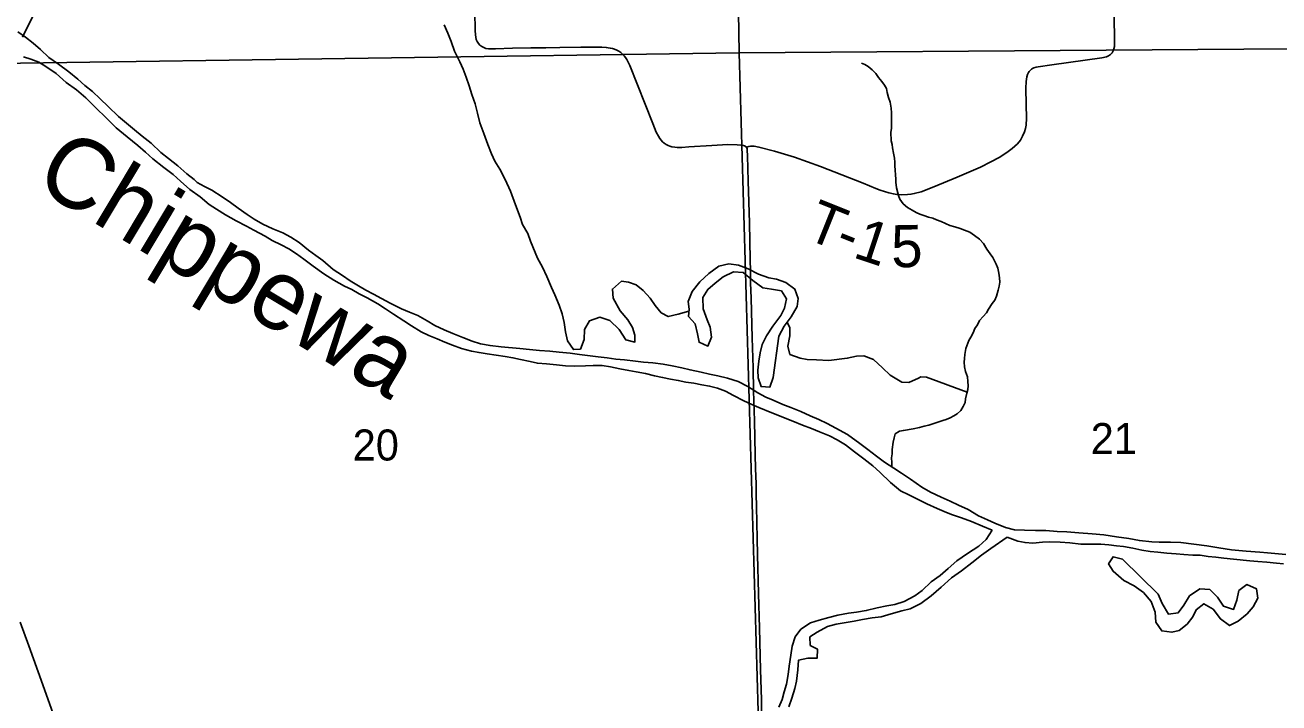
# Model space of a CAD drawing. Extents: x 1985906 to 2360102, y 891258 to 1222054.
# Drawn here: x 2177669 to 2186591, y 1069467 to 1074290 of the extents above; entities that cross this region are included whole.
import ezdxf

# ---------------------------------------------------------------- set-up
doc = ezdxf.new("R2010")
doc.units = 0
for name, color, linetype in [('GM_X_Minor_Lake', 7, 'Continuous'), ('GM_X_Minor_River', 7, 'Continuous'), ('GM_X_Minor_River_Text', 7, 'Continuous'), ('GM_X_Section', 7, 'Continuous'), ('GM_X_Section_Text', 7, 'Continuous'), ('GM_X_State_Route', 7, 'Continuous'), ('GM_X_Township_Road', 7, 'Continuous'), ('GM_X_Township_Road_Text', 7, 'Continuous')]:
    doc.layers.add(name, color=color, linetype=linetype)

msp = doc.modelspace()

# ---------------------------------------------------------------- linework, layer by layer
at = {"layer": 'GM_X_Minor_Lake'}
for points in [[(2183031.8, 1072076), (2183069.3, 1072146.5), (2183120.9, 1072215), (2183162.4, 1072287.6), (2183170, 1072343.8), (2183145.5, 1072411.8), (2183083, 1072459.4), (2183014.8, 1072482.9), (2182960.6, 1072492.5), (2182888.3, 1072518), (2182814, 1072555.6), (2182745.7, 1072581.1), (2182677.5, 1072590.6), (2182605.5, 1072574), (2182533.8, 1072521.3), (2182470.2, 1072462.7), (2182416.6, 1072394.1), (2182387.1, 1072323.7), (2182393.5, 1072269.6), (2182389.9, 1072217.4), (2182436.4, 1072163.6), (2182454.9, 1072093.6), (2182465.4, 1072033.5), (2182527.7, 1072005.9), (2182553.2, 1072070.3), (2182544.7, 1072140.4), (2182522.3, 1072192.4), (2182493.7, 1072270.3), (2182491.1, 1072350.5), (2182526.7, 1072409), (2182580.4, 1072453.5), (2182636.2, 1072498), (2182710, 1072534.7), (2182778.1, 1072529.2), (2182848.6, 1072473.6), (2182919.1, 1072420), (2182981.3, 1072410.5), (2183051.4, 1072399), (2183087.9, 1072343.1), (2183072.4, 1072274.8), (2183046.7, 1072222.5), (2182989.2, 1072147.9), (2182943.7, 1072079.3), (2182914.1, 1072016.9), (2182900.5, 1071958.7), (2182890.9, 1071898.4), (2182883.4, 1071834.2), (2182885.8, 1071780.1), (2182906.3, 1071718.1), (2182968.4, 1071712.6), (2182991.9, 1071782.9)], [(2182991.9, 1071782.9), (2183031.8, 1072076)], [(2185476.8, 1070490.7), (2185410.6, 1070506.2), (2185378.9, 1070455.9), (2185411.3, 1070404), (2185487.9, 1070338.4), (2185560.3, 1070300.8), (2185626.8, 1070253.2), (2185681.3, 1070187.5), (2185709.9, 1070113.5), (2185714.4, 1070041.4), (2185757, 1069979.5), (2185829.1, 1069970.1), (2185881.1, 1069982.5), (2185938.8, 1070027.1), (2185978.5, 1070079.5), (2186002.2, 1070129.8), (2186055.9, 1070172.3), (2186122.3, 1070132.7), (2186174.9, 1070065), (2186239.3, 1070017.3), (2186301.2, 1070047.9), (2186364.9, 1070100.5), (2186408.5, 1070151), (2186440.1, 1070211.4), (2186431.6, 1070277.5), (2186363.3, 1070309.1), (2186305.5, 1070266.5), (2186292, 1070198.2), (2186268.5, 1070131.9), (2186196.2, 1070155.4), (2186153.7, 1070219.2), (2186099.2, 1070272.9), (2186027.1, 1070278.4), (2185955.4, 1070227.7), (2185913.8, 1070161.2), (2185874.1, 1070108.8), (2185806.1, 1070098.2), (2185759.5, 1070174.1), (2185731, 1070240)], [(2185731, 1070240), (2185476.8, 1070490.7)]]:
    msp.add_lwpolyline(points, dxfattribs=at)
at = {"layer": 'GM_X_Minor_River'}
for points in [[(2182272.4, 1071865.6), (2182210.2, 1071877.1), (2182136, 1071886.6), (2182069.9, 1071892.1), (2182011.8, 1071899.7), (2181933.6, 1071907.1), (2181873.5, 1071912.6), (2181811.3, 1071922.2), (2181747.2, 1071929.7), (2181689.1, 1071937.3), (2181612.9, 1071946.7), (2181546.8, 1071956.2), (2181468.6, 1071963.6), (2181402.5, 1071969.1), (2181328.3, 1071974.6), (2181258.2, 1071982.1), (2181190, 1071989.6), (2181057.8, 1072000.6), (2180977.6, 1072010), (2180909.4, 1072021.5), (2180851.2, 1072041.1), (2180782.9, 1072066.6), (2180712.6, 1072096.1), (2180650.4, 1072121.7), (2180584, 1072153.3), (2180529.7, 1072185), (2180463.4, 1072222.6), (2180405.1, 1072246.2), (2180346.8, 1072271.8), (2180266.4, 1072311.3), (2180204.1, 1072344.9), (2180147.8, 1072374.5), (2180093.5, 1072404.2), (2180041.2, 1072433.8), (2179982.9, 1072469.5), (2179928.5, 1072507.2), (2179862.1, 1072550.8), (2179787.6, 1072614.4), (2179737.2, 1072650.1), (2179686.9, 1072687.8), (2179618.4, 1072743.4), (2179560, 1072781), (2179503.7, 1072810.7), (2179431.4, 1072840.2), (2179361.1, 1072873.8), (2179298.7, 1072909.4), (2179248.4, 1072943.1), (2179186, 1072986.7), (2179129.6, 1073028.4), (2179071.3, 1073068), (2178996.8, 1073115.6), (2178946.5, 1073141.2), (2178894.3, 1073168.9), (2178872.1, 1073190.8), (2178819.7, 1073232.5), (2178755.2, 1073288.2), (2178688.7, 1073341.8), (2178634.3, 1073383.5), (2178565.8, 1073449.1), (2178501.3, 1073498.8), (2178446.9, 1073544.4), (2178334, 1073639.8), (2178259.4, 1073711.4), (2178202.9, 1073765.1), (2178148.5, 1073816.9), (2178094.1, 1073860.6), (2178043.7, 1073906.3), (2177979.2, 1073957.9), (2177906.7, 1074011.5), (2177838.3, 1074059.1), (2177777.8, 1074116.8), (2177727.4, 1074160.5), (2177673, 1074204.2), (2177618.6, 1074241.9)], [(2182392.5, 1072255.4), (2182315.7, 1072232.9), (2182245.7, 1072216.3), (2182195.5, 1072242), (2182153, 1072293.8), (2182116.6, 1072347.6), (2182068.1, 1072401.4), (2182017.8, 1072441.1), (2181963.6, 1072460.8), (2181913.4, 1072468.4), (2181847.8, 1072411.7), (2181854.2, 1072347.6), (2181903, 1072257.8), (2181957.5, 1072192), (2181992, 1072138.1), (2182008.4, 1072084.1), (2182008.8, 1072034), (2181942.6, 1072051.5), (2181896, 1072123.3), (2181829.4, 1072189), (2181759.1, 1072210.5), (2181685.2, 1072185.9), (2181649.6, 1072123.4), (2181648.2, 1072053.3), (2181620.6, 1071984.9), (2181570.6, 1071980.5), (2181528.1, 1072044.3), (2181515.6, 1072106.4), (2181505.1, 1072172.5), (2181490.6, 1072234.5), (2181470.1, 1072296.5), (2181439.5, 1072370.5), (2181415.1, 1072422.4), (2181380.5, 1072500.4), (2181350, 1072566.3), (2181315.4, 1072632.2), (2181266.5, 1072752.1), (2181246, 1072808.1), (2181209.5, 1072872), (2181191.1, 1072924), (2181158.4, 1073012), (2181123.6, 1073108), (2181085, 1073191.9), (2181046.4, 1073263.8), (2181011.9, 1073321.7), (2180987.5, 1073373.6), (2180961, 1073439.6), (2180932.3, 1073517.6), (2180905.7, 1073595.6), (2180887.2, 1073663.6), (2180870.7, 1073729.6), (2180848.2, 1073795.6), (2180829.7, 1073857.7), (2180807.2, 1073919.7), (2180786.8, 1073975.6), (2180762.3, 1074029.6), (2180723.7, 1074103.5), (2180701.2, 1074173.5), (2180676.7, 1074231.5), (2180652.2, 1074291.4)], [(2177658, 1074063.7), (2177710.2, 1074048.1), (2177766.4, 1074026.5), (2177816.7, 1073994.8), (2177891.2, 1073945.2), (2177961.7, 1073881.6), (2178034.2, 1073830), (2178100.7, 1073772.4), (2178316.6, 1073559.5), (2178395.2, 1073493.9), (2178471.8, 1073432.3), (2178526.2, 1073384.6), (2178578.6, 1073338.9), (2178655.2, 1073277.3), (2178721.6, 1073225.7), (2178776, 1073180), (2178840.6, 1073120.4), (2178915, 1073068.8), (2178979.5, 1073013.2), (2179029.9, 1072979.5), (2179094.2, 1072939.9), (2179170.7, 1072896.3), (2179245, 1072858.8), (2179297.3, 1072831.1), (2179377.7, 1072787.6), (2179428, 1072758), (2179492.3, 1072726.4), (2179544.6, 1072696.7), (2179601, 1072663.1), (2179653.3, 1072625.3), (2179717.8, 1072573.7), (2179794.3, 1072520.2), (2179866.7, 1072474.6), (2179941.1, 1072433.1), (2179993.4, 1072407.4), (2180045.7, 1072377.7), (2180104, 1072348.1), (2180178.4, 1072306.6), (2180234.7, 1072270.9), (2180291.1, 1072233.2), (2180363.5, 1072185.7), (2180419.8, 1072150), (2180488.2, 1072108.4), (2180542.5, 1072080.8), (2180600.8, 1072057.2), (2180655, 1072033.5), (2180711.2, 1072011.9), (2180773.5, 1071988.3), (2180845.7, 1071968.8), (2180899.9, 1071959.2), (2180956, 1071951.7), (2181084.3, 1071932.6), (2181140.5, 1071923), (2181194.6, 1071909.4), (2181262.8, 1071895.9), (2181315, 1071884.2), (2181379.1, 1071878.7), (2181451.3, 1071871.3), (2181513.4, 1071865.7), (2181581.5, 1071862.2), (2181657.6, 1071864.8), (2181711.6, 1071867.3), (2181775.7, 1071867.8), (2181833.9, 1071858.2), (2181902, 1071844.7), (2181964.2, 1071833.1), (2182018.4, 1071821.5), (2182084.5, 1071810), (2182146.7, 1071794.4), (2182204.9, 1071782.8), (2182261.1, 1071771.2)], [(2183797.9, 1073838.6), (2183785.4, 1073862.4), (2183764.8, 1073888.2), (2183742.1, 1073917.9), (2183723.5, 1073945.6), (2183696.9, 1073971.2), (2183668.3, 1073994.8), (2183643.9, 1074008.4), (2183619.6, 1074020)], [(2183837.4, 1071145.9), (2183837.4, 1071177.3), (2183834.7, 1071211.4), (2183838.2, 1071239.6), (2183839.6, 1071269.8), (2183846.7, 1071322.2), (2183852.1, 1071352.4), (2183859.6, 1071380.7), (2183891.4, 1071399.4), (2183919.4, 1071405.9), (2183989.5, 1071417.3), (2184033.6, 1071426.2), (2184067.5, 1071436.9), (2184099.6, 1071443.5), (2184135.5, 1071454.3), (2184163.5, 1071464.8), (2184199.4, 1071475.6), (2184223.4, 1071484.1), (2184251.3, 1071494.7), (2184277.2, 1071509.2), (2184301, 1071523.7), (2184326.6, 1071548.3), (2184344.2, 1071576.8), (2184357.7, 1071605.2), (2184361.2, 1071629.4), (2184370.5, 1071671.7), (2184378, 1071698), (2184379.5, 1071724.1), (2184376.9, 1071754.2), (2184374.3, 1071786.3), (2184361.5, 1071824.2), (2184352.8, 1071858.2), (2184352.1, 1071892.4), (2184353.6, 1071918.5), (2184357.1, 1071946.7), (2184364.3, 1071989), (2184383.3, 1072045.7), (2184398.9, 1072070.1), (2184414.4, 1072100.5), (2184427.9, 1072130.9), (2184445.5, 1072157.3), (2184461, 1072187.8), (2184486.5, 1072216.4), (2184510.1, 1072243), (2184523.7, 1072269.3), (2184551.1, 1072308), (2184568.7, 1072332.5), (2184580.2, 1072360.8), (2184593.5, 1072403.3), (2184600.9, 1072431.6), (2184604.4, 1072461.8), (2184603.8, 1072491.9), (2184597.1, 1072523.9), (2184590.4, 1072559.9), (2184577.8, 1072587.8), (2184567.3, 1072611.7), (2184554.8, 1072635.6), (2184536.2, 1072663.3), (2184513.4, 1072695.1), (2184488.6, 1072734.8), (2184459.8, 1072766.4), (2184425.1, 1072791.8), (2184392.5, 1072815.3), (2184354.1, 1072830.6), (2184323.7, 1072842.1), (2184285.3, 1072853.4), (2184248.9, 1072862.8), (2184188.1, 1072891.7), (2184153.6, 1072905.1), (2184127.3, 1072916.7), (2184097, 1072924.1), (2184064.6, 1072935.6), (2184036.3, 1072945.1), (2184009.9, 1072956.6), (2183981.5, 1072972.2), (2183949, 1072991.6), (2183916.3, 1073019.1), (2183893.6, 1073050.8), (2183883, 1073076.8), (2183869.9, 1073130.8), (2183865.1, 1073172.8), (2183864.6, 1073196.9), (2183862.1, 1073223), (2183861.4, 1073259.2), (2183858.9, 1073285.2), (2183858.3, 1073313.4), (2183855.7, 1073343.4), (2183849, 1073379.5), (2183840.3, 1073415.5), (2183837.8, 1073439.5), (2183831.3, 1073465.5), (2183830.1, 1073527.8), (2183833.6, 1073554), (2183835.1, 1073578.1), (2183833.4, 1073666.5), (2183830.8, 1073698.6), (2183823.9, 1073740.6), (2183813.2, 1073774.6), (2183804.5, 1073810.6), (2183797.9, 1073838.6)], [(2183091.3, 1072175.7), (2183111.5, 1072136.8), (2183111.9, 1072078.6), (2183096.4, 1072004.3), (2183110.9, 1071946.3), (2183183.2, 1071918.8), (2183233.3, 1071911.1), (2183301.4, 1071907.6), (2183387.6, 1071902.3), (2183519.6, 1071919.3), (2183585.6, 1071933.9), (2183637.6, 1071936.3), (2183705.9, 1071910.8), (2183770.4, 1071851.1), (2183824.9, 1071799.4), (2183907.4, 1071749.9), (2183957.5, 1071746.3), (2184025.3, 1071776.9)], [(2186640.1, 1070521.8), (2186561.9, 1070529.2), (2186509.8, 1070534.8), (2186455.7, 1070538.4), (2186357.5, 1070545.6), (2186253.3, 1070556.9), (2186163.1, 1070570.2), (2186078.9, 1070583.6), (2185984.7, 1070596.9), (2185892.5, 1070608.2), (2185820.3, 1070609.7), (2185738.2, 1070611), (2185686.2, 1070612.6), (2185598, 1070622), (2185521.8, 1070637.4), (2185435.6, 1070648.8), (2185345.3, 1070662.1), (2185261.2, 1070669.5), (2185167, 1070676.8), (2185080.8, 1070684.2), (2185012.7, 1070687.6), (2184932.6, 1070693), (2184858.5, 1070694.5), (2184780.4, 1070695.9), (2184710.2, 1070699.3), (2184646, 1070714.9), (2184569.7, 1070746.4), (2184517.5, 1070770), (2184453.2, 1070797.6), (2184380.7, 1070843.2), (2184310.4, 1070874.7), (2184252.1, 1070902.3), (2184187.8, 1070931.9), (2184111.5, 1070965.4), (2184049.1, 1071001), (2183968.6, 1071058.6), (2183904.2, 1071102.2), (2183849.9, 1071137.9), (2183785.5, 1071179.5), (2183727.1, 1071223.1), (2183666.6, 1071268.8), (2183608.2, 1071312.4), (2183521.7, 1071375.9), (2183437.2, 1071421.4), (2183376.9, 1071455), (2183316.6, 1071484.6), (2183256.3, 1071510.2), (2183190, 1071539.8), (2183117.7, 1071569.3), (2183061.5, 1071591), (2182991.1, 1071620.5), (2182938.9, 1071642.1), (2182882.6, 1071673.8), (2182812.2, 1071717.4), (2182743.8, 1071752.9), (2182667.5, 1071778.4), (2182597.3, 1071793.9), (2182539.2, 1071805.5), (2182481, 1071819.1), (2182400.8, 1071836.5), (2182342.6, 1071850.1), (2182272.4, 1071865.6)], [(2182261.1, 1071771.2), (2182317.2, 1071761.7), (2182371.4, 1071750.1), (2182427.5, 1071742.5), (2182483.7, 1071730.9), (2182539.8, 1071721.3), (2182596, 1071705.7), (2182652.2, 1071686.1), (2182710.5, 1071654.4), (2182782.9, 1071616.9), (2182839.2, 1071591.2), (2182889.4, 1071569.6), (2182983.8, 1071530.2), (2183132.4, 1071471.2), (2183200.7, 1071443.6), (2183265, 1071420.1), (2183321.2, 1071396.5), (2183393.5, 1071366.9), (2183447.8, 1071339.3), (2183506.2, 1071303.6), (2183570.6, 1071254), (2183637.1, 1071204.4), (2183701.5, 1071154.8), (2183751.9, 1071109), (2183826.6, 1071035.4), (2183899.1, 1070975.8), (2183957.4, 1070946.2), (2184086, 1070883), (2184158.4, 1070849.5), (2184208.6, 1070829.8), (2184260.8, 1070808.2), (2184333.1, 1070782.7), (2184403.4, 1070757.1), (2184481.8, 1070723.6), (2184550.1, 1070696.1)], [(2184025.3, 1071776.9), (2184043.6, 1071788), (2184082.1, 1071783.7), (2184372.1, 1071677.5)], [(2184550.1, 1070696.1), (2184508.5, 1070629.6), (2184454.8, 1070583.1), (2184375.1, 1070530.3), (2184299.3, 1070477.6), (2184237.7, 1070423), (2184180, 1070372.4), (2184116.2, 1070327.8), (2184052.6, 1070267.1), (2184000.8, 1070228.6), (2183925, 1070188), (2183857.1, 1070167.4), (2183801.1, 1070156.9), (2183733.1, 1070142.4), (2183655.1, 1070123.7), (2183585.1, 1070113.1), (2183527.1, 1070104.7), (2183453.1, 1070092.1), (2183389.1, 1070075.5), (2183319.2, 1070054.9), (2183257.3, 1070036.4), (2183189.5, 1069991.8), (2183147.9, 1069937.3), (2183128.3, 1069871), (2183116.8, 1069806.7), (2183105.4, 1069728.4), (2183099.8, 1069668.2), (2183086.3, 1069600), (2183070.7, 1069545.7), (2183057, 1069491.5), (2183031.4, 1069437.1)], [(2183103.5, 1069439.7), (2183125.1, 1069500), (2183146.6, 1069568.3), (2183158.2, 1069620.6), (2183167.6, 1069702.9), (2183173.1, 1069771.1), (2183239.1, 1069785.6), (2183305.2, 1069784.1), (2183306.7, 1069850.3), (2183256.4, 1069876), (2183252, 1069936.1), (2183305.8, 1069970.6), (2183377.6, 1070009.3), (2183439.6, 1070027.8), (2183569.6, 1070048.9), (2183627.6, 1070059.3), (2183695.6, 1070071.9), (2183761.6, 1070080.4), (2183831.5, 1070101), (2183907.5, 1070121.7), (2183967.5, 1070136.1), (2184043.3, 1070174.8), (2184117, 1070227.5), (2184188.6, 1070290.2), (2184262.2, 1070357), (2184331.9, 1070407.7), (2184405.6, 1070464.4), (2184475.3, 1070519.1), (2184541, 1070565.7), (2184656.5, 1070646.8)], [(2184656.5, 1070646.8), (2184732.9, 1070617.3), (2184785, 1070607.7), (2184839.1, 1070604.1), (2184909.2, 1070610.6), (2184959.2, 1070613), (2185035.3, 1070611.6), (2185103.4, 1070606.1), (2185181.6, 1070596.7), (2185247.7, 1070595.2), (2185323.8, 1070595.8), (2185379.9, 1070592.2), (2185436, 1070584.6), (2185486.1, 1070579), (2185550.3, 1070567.5), (2185616.5, 1070553.9), (2185674.6, 1070544.4), (2185728.8, 1070538.8), (2185792.9, 1070533.3), (2185859, 1070527.8), (2185915.1, 1070522.2), (2185977.2, 1070518.6), (2186031.3, 1070517.1), (2186087.4, 1070509.5), (2186141.6, 1070503.9), (2186199.7, 1070496.3), (2186267.8, 1070488.8), (2186384.1, 1070477.7), (2186440.2, 1070474.1), (2186504.3, 1070468.6), (2186574.4, 1070461.1), (2186624.6, 1070455.5)]]:
    msp.add_lwpolyline(points, dxfattribs=at)
at = {"layer": 'GM_X_Section'}
for points in [[(2182665.5, 1079300.9), (2187896.4, 1079414.3), (2187974, 1074131.2), (2182750.6, 1074092)], [(2177360.1, 1079249), (2182665.5, 1079300.9), (2182750.6, 1074092), (2177467.4, 1074016.2)], [(2187974, 1074131.2), (2188026.6, 1070296.9), (2188098.3, 1068782.5), (2182907.6, 1068665.6), (2182750.6, 1074092)], [(2177467.4, 1074016.2), (2182750.6, 1074092), (2182907.6, 1068665.6), (2177571.7, 1068669.4)]]:
    msp.add_lwpolyline(points, close=True, dxfattribs=at)
at = {"layer": 'GM_X_State_Route'}
for points in [[(2177650, 1074204.5), (2177752.9, 1074410.4)], [(2177865.8, 1069396.4), (2177762.3, 1069688.7), (2177695.6, 1069872.7), (2177635.2, 1070042)]]:
    msp.add_lwpolyline(points, dxfattribs=at)
at = {"layer": 'GM_X_Township_Road'}
for points in [[(2182803, 1073420.4), (2182794.1, 1073427.3), (2182788.7, 1073429.9), (2182781.8, 1073432.4), (2182762.6, 1073436.1), (2182735.1, 1073438.7), (2182669.7, 1073439.2), (2182555.1, 1073433.8), (2182391.4, 1073423.1), (2182342.2, 1073420), (2182309.3, 1073419.9), (2182292.9, 1073421.3), (2182271.5, 1073423.9), (2182256.6, 1073427.4), (2182244.2, 1073433.4), (2182231.1, 1073440.5), (2182216.3, 1073450), (2182205.6, 1073458.9), (2182194.3, 1073471.4), (2182184.8, 1073483.8), (2182175.4, 1073500), (2182160.3, 1073529.1), (2182134.9, 1073589.7), (2182026.3, 1073864.3), (2181972.2, 1074001.7), (2181958.4, 1074031.4), (2181950.4, 1074045.7), (2181941.2, 1074059.3), (2181931, 1074072.1), (2181919.8, 1074083.9), (2181907.2, 1074094.5), (2181893.6, 1074103.7), (2181879.3, 1074111.6), (2181864.2, 1074117.9), (2181848.7, 1074122.8), (2181832.7, 1074126.5), (2181804.1, 1074131.4), (2181772.6, 1074132.6), (2181709.7, 1074133.8), (2181623.1, 1074132.6), (2181474.7, 1074131.5), (2181374.5, 1074129), (2181267.6, 1074128), (2181138.3, 1074125), (2181015.4, 1074120.3), (2180982.2, 1074120.9), (2180966.1, 1074122.1), (2180948.7, 1074124.4), (2180933.2, 1074129.6), (2180918.6, 1074136.9), (2180905.5, 1074146.7), (2180894.6, 1074158.7), (2180885.9, 1074172.5), (2180879.7, 1074187.5), (2180875.6, 1074203.2), (2180873.2, 1074219.5), (2180871.4, 1074252.4), (2180870.4, 1074383.7)], [(2182803, 1073420.4), (2182818.8, 1073425.3), (2182830.5, 1073428.2), (2182842.4, 1073429), (2182857.9, 1073427.5), (2182890.3, 1073422), (2183001.5, 1073393.5), (2183143, 1073351.2), (2183328.4, 1073284.7), (2183633.6, 1073164.7), (2183723.3, 1073127), (2183754.6, 1073115.1), (2183785.3, 1073105.5), (2183814.2, 1073096.7), (2183847.7, 1073088.8), (2183873, 1073085.2), (2183905.9, 1073083), (2183947.2, 1073084.2), (2183972.1, 1073086.8), (2183995.9, 1073091.1), (2184044.1, 1073103), (2184135.3, 1073139.7), (2184301.2, 1073208.4), (2184467.1, 1073278.6), (2184542.1, 1073316.2), (2184600.1, 1073346.7), (2184654.4, 1073382.9), (2184692.9, 1073411.2), (2184729.7, 1073445), (2184751.4, 1073471.6), (2184767.3, 1073498.8), (2184780.5, 1073529.6), (2184788, 1073554), (2184792.4, 1073577.6), (2184794.6, 1073627.6), (2184793.1, 1073725.8), (2184789.9, 1073840.6), (2184792.3, 1073889.6), (2184798, 1073921.9), (2184802.5, 1073937.6), (2184809, 1073952.5), (2184813.3, 1073960.8), (2184819.9, 1073967.9), (2184830.4, 1073976.4), (2184838.6, 1073981.3), (2184846.6, 1073984.7), (2184863.6, 1073990.1), (2184878.2, 1073993.7), (2184974.6, 1074006.9), (2185332, 1074057.5), (2185363.7, 1074065.3), (2185378.5, 1074071.8), (2185392.2, 1074080.7), (2185403.6, 1074092.3), (2185411.9, 1074106.3), (2185417.3, 1074121.7), (2185420.3, 1074137.8), (2185421.4, 1074186), (2185419.7, 1074348.9)], [(2182912, 1069292.3), (2182908.8, 1069491.2), (2182902.3, 1069703), (2182894.3, 1069997.9), (2182888.8, 1070244.3), (2182881.2, 1070521.3), (2182878.8, 1070636.5), (2182875.3, 1070750.4), (2182872.4, 1070865.5), (2182870.6, 1070952.8), (2182870.7, 1071025.7), (2182866.5, 1071135.5), (2182864.2, 1071231.7), (2182858.9, 1071475), (2182852.6, 1071687.4), (2182848.7, 1071851.2), (2182841.9, 1072063.6), (2182834.8, 1072347.3), (2182831, 1072457), (2182829.9, 1072538.9), (2182828.7, 1072620.9), (2182823.4, 1072883.5), (2182814.9, 1073179.8), (2182810.4, 1073360.2), (2182807.6, 1073399.2), (2182806.1, 1073409.1), (2182803, 1073420.4)]]:
    msp.add_lwpolyline(points, dxfattribs=at)

# ---------------------------------------------------------------- texts
at = {"layer": 'GM_X_Minor_River_Text'}
msp.add_text('Chippewa', height=500.15, rotation=329.0991, dxfattribs=at).set_placement((2177717.5, 1073147.2))
at = {"layer": 'GM_X_Section_Text'}
for s, p in [('21', (2185251.6, 1071237.2)), ('20', (2180000.2, 1071191.5))]:
    msp.add_text(s, height=221, rotation=0.00001, dxfattribs=at).set_placement(p)
at = {"layer": 'GM_X_Township_Road_Text'}
for s, rotation, p in [('T', 338.09354, (2183208.7, 1072776.3)), ('1', 341.78899, (2183551.1, 1072639.6)), ('-', 338.1869, (2183417.4, 1072692.4)), ('5', 0.99163, (2183834.5, 1072565.5))]:
    msp.add_text(s, height=300, rotation=rotation, dxfattribs=at).set_placement(p)

doc.saveas('drawing.dxf')
